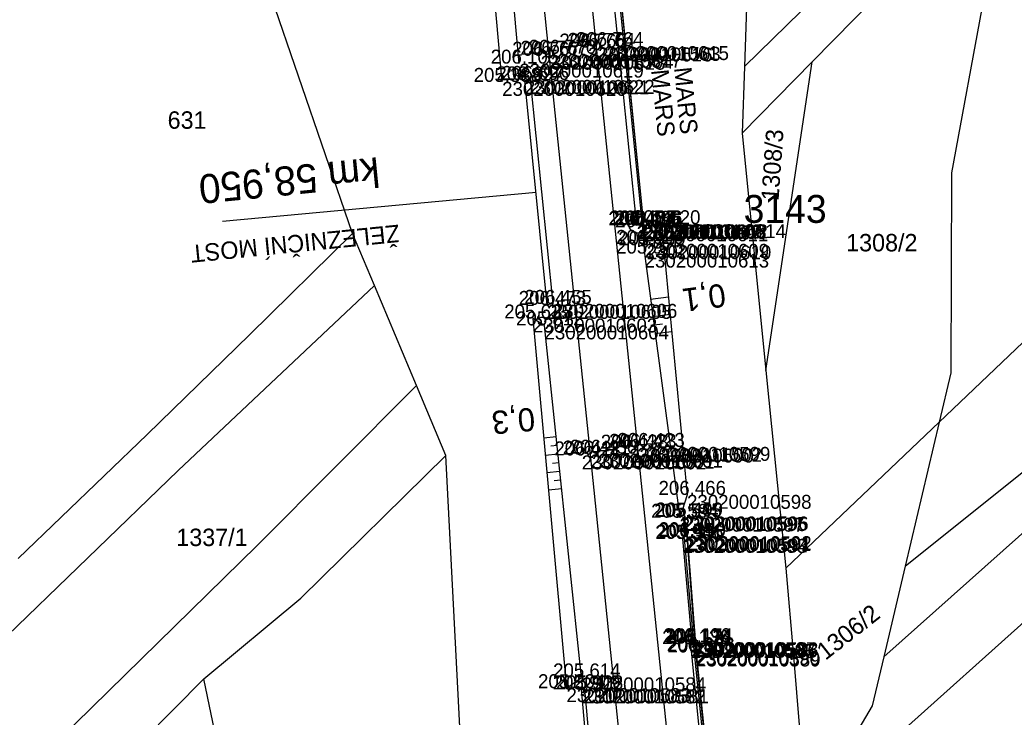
# Model space of a CAD drawing. Extents: x -563148 to -561712, y -1182311 to -1179502.
# Drawn here: x -562591.4 to -562505.8, y -1181163.6 to -1181103.7 of the extents above; entities that cross this region are included whole.
import ezdxf

# ---------------------------------------------------------------- set-up
doc = ezdxf.new("R2010")
doc.units = 0
for name, color, linetype in [('Vrstva 1', 7, 'Continuous'), ('Vrstva 12', 7, 'Continuous'), ('Vrstva 18', 7, 'Continuous'), ('Vrstva 35', 7, 'Continuous'), ('Vrstva 4', 7, 'Continuous'), ('Vrstva 48', 7, 'Continuous'), ('Vrstva 49', 7, 'Continuous'), ('Vrstva 53', 7, 'Continuous'), ('Vrstva 55', 7, 'Continuous'), ('Vrstva 56', 7, 'Continuous'), ('Vrstva 57', 7, 'Continuous'), ('Vrstva 60', 7, 'Continuous'), ('Vrstva 61', 7, 'Continuous'), ('Vrstva 63', 7, 'Continuous')]:
    doc.layers.add(name, color=color, linetype=linetype)

msp = doc.modelspace()

# ---------------------------------------------------------------- linework, layer by layer
at = {"layer": 'Vrstva 1'}
for points in [[(-562568.447, -1180769.256), (-562569.304, -1180793.968), (-562569.923, -1180820.538), (-562569.851, -1180844.577), (-562569.048, -1180868.505), (-562567.339, -1180894.985), (-562565.256, -1180918.218), (-562562.828, -1180942.165), (-562560.347, -1180966.087), (-562558.006, -1180988.683), (-562555.657, -1181011.477), (-562554.518, -1181022.359), (-562552.403, -1181042.927), (-562550.106, -1181065.457), (-562547.968, -1181086.047), (-562545.847, -1181106.654), (-562542.313, -1181141.048), (-562539.775, -1181165.619)], [(-562564.303, -1180769.263), (-562565.158, -1180794.441), (-562565.748, -1180820.49), (-562565.701, -1180844.542), (-562564.942, -1180867.892), (-562563.243, -1180894.349), (-562561.18, -1180917.623), (-562558.766, -1180941.515), (-562556.288, -1180965.419), (-562553.951, -1180988.015), (-562551.606, -1181010.711), (-562550.463, -1181021.746), (-562548.34, -1181042.363), (-562545.995, -1181064.902), (-562543.875, -1181085.505), (-562541.786, -1181105.972), (-562538.225, -1181140.466), (-562535.703, -1181164.996)]]:
    msp.add_lwpolyline(points, dxfattribs=at)
at = {"layer": 'Vrstva 12'}
msp.add_lwpolyline([(-562533.55, -1181157.191), (-562533.384, -1181157.205), (-562534.192, -1181148.274), (-562534.347, -1181148.309), (-562533.55, -1181157.191)], dxfattribs=at)
at = {"layer": 'Vrstva 18'}
msp.add_line((-562546.963, -1181118.514), (-562573.947, -1181121.01), dxfattribs=at)
for points in [[(-562537.83, -1181121.29), (-562538.298, -1181121.34), (-562540.282, -1181101.86), (-562539.809, -1181101.815), (-562537.83, -1181121.29)], [(-562547.925, -1181108.855), (-562547.47, -1181108.817), (-562545.515, -1181128.086), (-562546.001, -1181128.173), (-562547.925, -1181108.855)], [(-562533.654, -1181157.349), (-562533.439, -1181157.304), (-562531.554, -1181175.772), (-562531.796, -1181175.785), (-562533.654, -1181157.349)], [(-562543.064, -1181161.259), (-562542.802, -1181161.242), (-562540.487, -1181186.647), (-562540.749, -1181186.697), (-562543.064, -1181161.259)]]:
    msp.add_lwpolyline(points, dxfattribs=at)
at = {"layer": 'Vrstva 35'}
for points in [[(-562539.87, -1181099.891), (-562539.661, -1181101.739), (-562537.693, -1181121.501), (-562537.433, -1181123.044)], [(-562539.994, -1181100.377), (-562539.701, -1181101.579), (-562537.722, -1181121.258), (-562537.623, -1181122.923)], [(-562534.331, -1181146.431), (-562533.989, -1181148.146), (-562533.253, -1181157.956), (-562531.479, -1181175.038), (-562531.295, -1181175.966), (-562530.679, -1181182.007), (-562530.451, -1181183.409)], [(-562534.225, -1181146.375), (-562533.958, -1181148.071), (-562533.196, -1181158.076), (-562531.573, -1181173.871), (-562531.176, -1181175.881), (-562530.529, -1181181.887), (-562530.278, -1181183.353)]]:
    msp.add_lwpolyline(points, dxfattribs=at)
at = {"layer": 'Vrstva 4'}
msp.add_line((-562543.041, -1181160.219), (-562546.231, -1181129.938), dxfattribs=at)
for points in [[(-562548.401, -1181107.417), (-562550.317, -1181086.48), (-562552.348, -1181066.066), (-562554.262, -1181043.149), (-562556.331, -1181022.59), (-562557.976, -1181010.58), (-562558, -1181010.307), (-562558.079, -1181009.424), (-562559.927, -1180988.799), (-562562.266, -1180966.351), (-562564.717, -1180942.596), (-562567.303, -1180918.218), (-562569.432, -1180894.97), (-562570.95, -1180868.529), (-562571.576, -1180844.614), (-562571.801, -1180820.205), (-562571.006, -1180793.955), (-562570.112, -1180769.35), (-562569.341, -1180744.38), (-562569.271, -1180721.9), (-562569.501, -1180697.948), (-562571.023, -1180670.137), (-562572.171, -1180659.346)], [(-562537.83, -1181121.29), (-562537.619, -1181123.76), (-562534.602, -1181146.482)]]:
    msp.add_lwpolyline(points, dxfattribs=at)
at = {"layer": 'Vrstva 48'}
for p, q in [((-562537.1, -1181127.672), (-562535.577, -1181127.47)), ((-562537.001, -1181128.415), (-562536.254, -1181128.316)), ((-562536.902, -1181129.159), (-562535.436, -1181128.964)), ((-562536.803, -1181129.902), (-562536.085, -1181129.807)), ((-562536.705, -1181130.646), (-562535.295, -1181130.458)), ((-562545.221, -1181139.522), (-562546.302, -1181139.635)), ((-562545.143, -1181140.267), (-562545.688, -1181140.325)), ((-562545.064, -1181141.013), (-562546.166, -1181141.129)), ((-562544.986, -1181141.759), (-562545.542, -1181141.818)), ((-562544.907, -1181142.505), (-562546.029, -1181142.623)), ((-562544.829, -1181143.251), (-562545.395, -1181143.311)), ((-562544.75, -1181143.997), (-562545.893, -1181144.117))]:
    msp.add_line(p, q, dxfattribs=at)
at = {"layer": 'Vrstva 49'}
msp.add_line((-562543.041, -1181160.219), (-562546.231, -1181129.938), dxfattribs=at)
for points in [[(-562549.873, -1181108.988), (-562551.839, -1181087.15), (-562552.131, -1181081.57), (-562553.219, -1181065.863), (-562555.87, -1181043.366), (-562557.554, -1181025.769)], [(-562537.83, -1181121.29), (-562536.166, -1181121.231), (-562533.969, -1181144.516), (-562534.602, -1181146.482)], [(-562537.83, -1181121.29), (-562537.619, -1181123.76), (-562534.602, -1181146.482)], [(-562546.231, -1181129.938), (-562547.241, -1181129.341), (-562544.34, -1181161.146), (-562543.041, -1181160.219)]]:
    msp.add_lwpolyline(points, dxfattribs=at)
at = {"layer": 'Vrstva 53'}
for p, q in [((-562562.74, -1181122.03), (-562575.38, -1181085.31)), ((-562528.58, -1181094.96), (-562529.03, -1181107.65)), ((-562529.03, -1181107.65), (-562529.24, -1181113.41)), ((-562529.24, -1181113.41), (-562527.18, -1181133.82)), ((-562560.86, -1181126.51), (-562562.74, -1181122.03)), ((-562557.24, -1181135.12), (-562560.86, -1181126.51)), ((-562527.18, -1181133.82), (-562525.46, -1181150.82)), ((-562554.71, -1181141.14), (-562557.24, -1181135.12)), ((-562567.2, -1181153.4), (-562554.71, -1181141.14)), ((-562552.95, -1181175.34), (-562554.71, -1181141.14)), ((-562525.46, -1181150.82), (-562524.82, -1181158.4)), ((-562575.53, -1181160.33), (-562567.2, -1181153.4)), ((-562524.82, -1181158.4), (-562524.29, -1181164.64)), ((-562569.76, -1181188.79), (-562575.53, -1181160.33))]:
    msp.add_line(p, q, dxfattribs=at)
at = {"layer": 'Vrstva 55'}
for p, q in [((-562506.26, -1181089.99), (-562523.2, -1181107.26)), ((-562506.26, -1181089.99), (-562511.21, -1181116.81)), ((-562512.28, -1181138.26), (-562476.56, -1181104.23)), ((-562523.2, -1181107.26), (-562529.24, -1181113.41)), ((-562527.18, -1181133.82), (-562523.2, -1181107.26)), ((-562511.21, -1181116.81), (-562511.28, -1181134.01)), ((-562571.61, -1181130.74), (-562562.74, -1181122.03)), ((-562580.42, -1181139.31), (-562571.61, -1181130.74)), ((-562478.74, -1181131.91), (-562523.66, -1181172.17)), ((-562511.28, -1181134.01), (-562512.28, -1181138.26)), ((-562525.46, -1181150.82), (-562512.28, -1181138.26)), ((-562512.28, -1181138.26), (-562515.2, -1181150.64)), ((-562591.53, -1181149.99), (-562580.42, -1181139.31)), ((-562515.2, -1181150.64), (-562517.04, -1181158.45)), ((-562517.04, -1181158.45), (-562518.04, -1181162.66)), ((-562593.99, -1181178.93), (-562575.53, -1181160.33)), ((-562518.04, -1181162.66), (-562523.66, -1181172.17))]:
    msp.add_line(p, q, dxfattribs=at)
at = {"layer": 'Vrstva 56'}
for p, q in [((-562498.65, -1181078.05), (-562529.03, -1181107.65)), ((-562577.75, -1181142.42), (-562560.86, -1181126.51)), ((-562557.24, -1181135.12), (-562570.96, -1181148.87)), ((-562610.85, -1181174.41), (-562577.75, -1181142.42)), ((-562515.2, -1181150.64), (-562504.99, -1181142.48)), ((-562502.15, -1181145.18), (-562517.04, -1181158.45)), ((-562570.96, -1181148.87), (-562596.24, -1181173.64))]:
    msp.add_line(p, q, dxfattribs=at)
at = {"layer": 'Vrstva 60'}
for p, q in [((-562546.557, -1181106.739), (-562546.557, -1181106.739)), ((-562545.847, -1181106.654), (-562545.847, -1181106.654)), ((-562545.137, -1181106.569), (-562545.137, -1181106.569)), ((-562542.498, -1181106.033), (-562542.498, -1181106.033)), ((-562541.786, -1181105.972), (-562541.786, -1181105.972)), ((-562541.073, -1181105.91), (-562541.073, -1181105.91)), ((-562548.401, -1181107.417), (-562548.401, -1181107.417)), ((-562549.873, -1181108.988), (-562549.873, -1181108.988)), ((-562547.925, -1181108.855), (-562547.925, -1181108.855)), ((-562547.47, -1181108.817), (-562547.47, -1181108.817)), ((-562538.215, -1181121.247), (-562538.215, -1181121.247)), ((-562537.83, -1181121.29), (-562537.83, -1181121.29)), ((-562537.722, -1181121.258), (-562537.722, -1181121.258)), ((-562536.166, -1181121.231), (-562536.166, -1181121.231)), ((-562538.298, -1181121.34), (-562538.298, -1181121.34)), ((-562537.693, -1181121.501), (-562537.693, -1181121.501)), ((-562537.623, -1181122.923), (-562537.623, -1181122.923)), ((-562537.619, -1181123.76), (-562537.619, -1181123.76)), ((-562537.433, -1181123.044), (-562537.433, -1181123.044)), ((-562545.515, -1181128.086), (-562545.515, -1181128.086)), ((-562546.001, -1181128.173), (-562546.001, -1181128.173)), ((-562547.241, -1181129.341), (-562547.241, -1181129.341)), ((-562546.231, -1181129.938), (-562546.231, -1181129.938)), ((-562538.937, -1181140.54), (-562538.937, -1181140.54)), ((-562538.225, -1181140.466), (-562538.225, -1181140.466)), ((-562537.513, -1181140.392), (-562537.513, -1181140.392)), ((-562543.027, -1181141.123), (-562543.027, -1181141.123)), ((-562542.313, -1181141.048), (-562542.313, -1181141.048)), ((-562541.599, -1181140.973), (-562541.599, -1181140.973)), ((-562533.969, -1181144.516), (-562533.969, -1181144.516)), ((-562534.602, -1181146.482), (-562534.602, -1181146.482)), ((-562534.331, -1181146.431), (-562534.331, -1181146.431)), ((-562534.225, -1181146.375), (-562534.225, -1181146.375)), ((-562534.347, -1181148.309), (-562534.347, -1181148.309)), ((-562534.192, -1181148.274), (-562534.192, -1181148.274)), ((-562533.989, -1181148.146), (-562533.989, -1181148.146)), ((-562533.958, -1181148.071), (-562533.958, -1181148.071)), ((-562533.55, -1181157.191), (-562533.55, -1181157.191)), ((-562533.384, -1181157.205), (-562533.384, -1181157.205)), ((-562533.654, -1181157.349), (-562533.654, -1181157.349)), ((-562533.439, -1181157.304), (-562533.439, -1181157.304)), ((-562533.253, -1181157.956), (-562533.253, -1181157.956)), ((-562533.196, -1181158.076), (-562533.196, -1181158.076)), ((-562543.041, -1181160.219), (-562543.041, -1181160.219)), ((-562544.34, -1181161.146), (-562544.34, -1181161.146)), ((-562543.064, -1181161.259), (-562543.064, -1181161.259)), ((-562542.802, -1181161.242), (-562542.802, -1181161.242))]:
    msp.add_line(p, q, dxfattribs=at)
at = {"layer": 'Vrstva 63'}
msp.add_line((-562538.265, -1181121.247), (-562538.165, -1181121.247), dxfattribs=at)
msp.add_circle((-562538.215, -1181121.247), 0.756, dxfattribs=at)

# ---------------------------------------------------------------- texts
at = {"layer": 'Vrstva 18'}
for s, height, p in [('km 58,950', 2.5, (-562560.543, -1181115.454)), ('ŽELEZNIČNÍ MOST', 1.5, (-562558.784, -1181121.262))]:
    msp.add_text(s, height=height, rotation=185.68769, dxfattribs=at).set_placement(p)
at = {"layer": 'Vrstva 35'}
for p in [(-562537.056, -1181107.981), (-562535.093, -1181107.779)]:
    msp.add_text('MARS', height=1.5, rotation=275.68705, dxfattribs=at).set_placement(p)
at = {"layer": 'Vrstva 48'}
for s, rotation, p in [('0,1', 187.56342, (-562530.792, -1181126.319)), ('0,3', 185.21165, (-562547.145, -1181136.995))]:
    msp.add_text(s, height=2, rotation=rotation, dxfattribs=at).set_placement(p)
at = {"layer": 'Vrstva 57'}
for s, p in [('631', (-562578.657, -1181113.021)), ('1308/2', (-562520.28, -1181123.57)), ('1337/1', (-562577.911, -1181148.92))]:
    msp.add_text(s, height=1.5, dxfattribs=at).set_placement(p)
for s, rotation, p in [('1308/3', 85.92273, (-562526.1, -1181119.24)), ('1306/2', 38.11914, (-562522.058, -1181158.796))]:
    msp.add_text(s, height=1.5, rotation=rotation, dxfattribs=at).set_placement(p)
at = {"layer": 'Vrstva 60'}
for s, p in [('230200010615', (-562541.073, -1181107.11)), ('230200010618', (-562546.557, -1181107.939)), ('230200011504', (-562545.847, -1181107.854)), ('230200010617', (-562545.137, -1181107.769)), ('230200010616', (-562542.498, -1181107.233)), ('230200011503', (-562541.786, -1181107.172)), ('230200010619', (-562548.401, -1181108.617)), ('230200010620', (-562549.873, -1181110.188)), ('230200010621', (-562547.925, -1181110.055)), ('230200010622', (-562547.47, -1181110.017)), ('230200003143', (-562538.215, -1181122.447)), ('230200010608', (-562537.83, -1181122.49)), ('230200010612', (-562537.722, -1181122.458)), ('230200010614', (-562536.166, -1181122.431)), ('230200010607', (-562538.298, -1181122.54)), ('230200010611', (-562537.693, -1181122.701)), ('230200010609', (-562537.623, -1181124.123)), ('230200010613', (-562537.619, -1181124.96)), ('230200010610', (-562537.433, -1181124.244)), ('230200010606', (-562545.515, -1181129.286)), ('230200010605', (-562546.001, -1181129.373)), ('230200010603', (-562547.241, -1181130.541)), ('230200010604', (-562546.231, -1181131.138)), ('230200010601', (-562541.599, -1181142.173)), ('230200010600', (-562538.937, -1181141.74)), ('230200011502', (-562538.225, -1181141.666)), ('230200010599', (-562537.513, -1181141.592)), ('230200010602', (-562543.027, -1181142.323)), ('230200011501', (-562542.313, -1181142.248)), ('230200010598', (-562533.969, -1181145.716)), ('230200010597', (-562534.602, -1181147.682)), ('230200010595', (-562534.331, -1181147.631)), ('230200010596', (-562534.225, -1181147.575)), ('230200010593', (-562534.347, -1181149.509)), ('230200010594', (-562534.192, -1181149.474)), ('230200010591', (-562533.989, -1181149.346)), ('230200010592', (-562533.958, -1181149.271)), ('230200010587', (-562533.55, -1181158.391)), ('230200010588', (-562533.384, -1181158.405)), ('230200010585', (-562533.654, -1181158.549)), ('230200010586', (-562533.439, -1181158.504)), ('230200010590', (-562533.253, -1181159.156)), ('230200010589', (-562533.196, -1181159.276)), ('230200010584', (-562543.041, -1181161.419)), ('230200010583', (-562544.34, -1181162.346)), ('230200010582', (-562543.064, -1181162.459)), ('230200010581', (-562542.802, -1181162.442))]:
    msp.add_text(s, height=1.2, dxfattribs=at).set_placement(p)
at = {"layer": 'Vrstva 61'}
for s, p in [('206.765', (-562544.954, -1181106.033)), ('206.764', (-562544.237, -1181105.972)), ('206.764', (-562543.524, -1181105.91)), ('206.767', (-562549.009, -1181106.739)), ('206.767', (-562548.299, -1181106.654)), ('206.770', (-562547.588, -1181106.569)), ('206.105', (-562550.857, -1181107.417)), ('206.696', (-562549.922, -1181108.817)), ('205.388', (-562552.327, -1181108.988)), ('206.697', (-562550.377, -1181108.855)), ('206.474', (-562540.749, -1181121.34)), ('206.487', (-562540.667, -1181121.247)), ('206.486', (-562540.282, -1181121.29)), ('206.746', (-562540.174, -1181121.258)), ('207.025', (-562540.149, -1181121.501)), ('205.520', (-562538.617, -1181121.231)), ('206.026', (-562540.075, -1181122.923)), ('205.969', (-562539.887, -1181123.044)), ('205.975', (-562540.075, -1181123.76)), ('206.473', (-562548.453, -1181128.173)), ('206.455', (-562547.971, -1181128.086)), ('205.635', (-562549.697, -1181129.341)), ('205.812', (-562548.679, -1181129.938)), ('206.423', (-562540.677, -1181140.466)), ('206.423', (-562539.965, -1181140.392)), ('206.421', (-562545.384, -1181141.123)), ('206.421', (-562544.67, -1181141.048)), ('206.430', (-562544.05, -1181140.973)), ('206.438', (-562541.391, -1181140.54)), ('206.466', (-562536.421, -1181144.516)), ('205.545', (-562536.787, -1181146.431)), ('205.499', (-562536.679, -1181146.375)), ('205.594', (-562537.053, -1181146.482)), ('206.450', (-562536.44, -1181148.146)), ('206.149', (-562536.412, -1181148.071)), ('205.941', (-562536.704, -1181148.309)), ('205.906', (-562536.644, -1181148.274)), ('206.136', (-562536.106, -1181157.349)), ('206.196', (-562536.002, -1181157.191)), ('206.174', (-562535.835, -1181157.205)), ('206.121', (-562535.796, -1181157.304)), ('206.383', (-562535.705, -1181157.956)), ('206.636', (-562535.648, -1181158.076)), ('205.614', (-562545.492, -1181160.219)), ('205.204', (-562546.791, -1181161.146)), ('205.909', (-562545.518, -1181161.259)), ('205.928', (-562545.256, -1181161.242))]:
    msp.add_text(s, height=1.2, dxfattribs=at).set_placement(p)
at = {"layer": 'Vrstva 63'}
msp.add_text('3143', height=2.4, dxfattribs=at).set_placement((-562529.099, -1181121.116))

doc.saveas('drawing.dxf')
